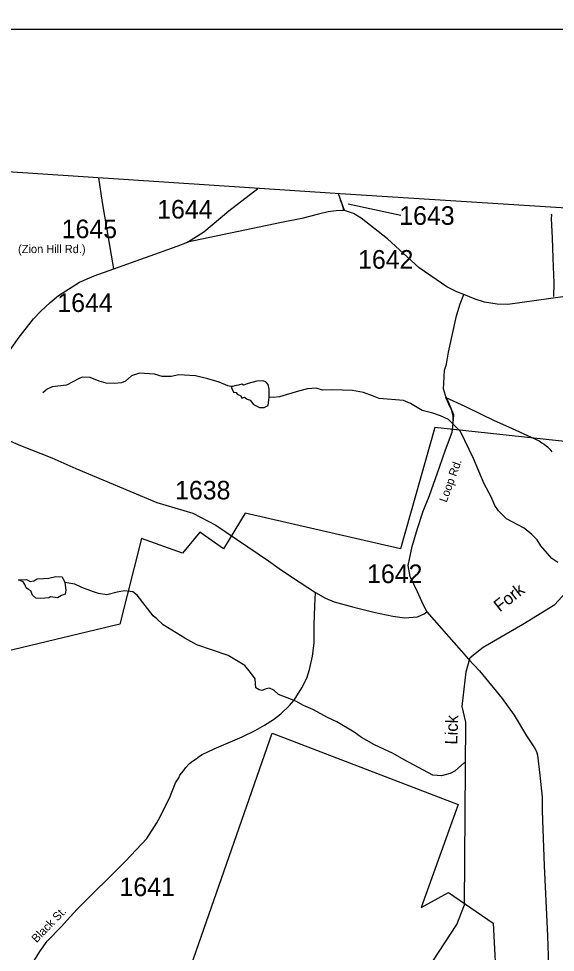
# Model space of a CAD drawing. Extents: x 1268485 to 1426702, y 514839 to 616766.
# Drawn here: x 1286726 to 1290985, y 609353 to 616766 of the extents above; entities that cross this region are included whole.
import ezdxf

# ---------------------------------------------------------------- set-up
doc = ezdxf.new("R2010")
doc.units = 0
for name, color, linetype in [('Old_Level_11', 7, 'Continuous'), ('Old_Level_21', 7, 'Continuous'), ('Old_Level_31', 7, 'Continuous'), ('Old_Level_32', 7, 'Continuous'), ('Old_Level_35', 7, 'Continuous'), ('Old_Level_48', 7, 'Continuous'), ('Old_Level_49', 7, 'Continuous'), ('Old_Level_50', 7, 'Continuous'), ('Old_Level_52', 7, 'Continuous'), ('Old_Level_59', 7, 'Continuous'), ('Old_Level_62', 7, 'Continuous'), ('Old_Level_63', 7, 'Continuous'), ('Old_Level_8', 7, 'Continuous')]:
    doc.layers.add(name, color=color, linetype=linetype)

msp = doc.modelspace()

# ---------------------------------------------------------------- linework, layer by layer
at = {"layer": 'Old_Level_11'}
msp.add_line((1289758.326, 615203.821), (1289341.899, 615293.115), dxfattribs=at)
at = {"layer": 'Old_Level_31'}
msp.add_line((1290294.641, 611680.226), (1290294.641, 611680.226), dxfattribs=at)
at = {"layer": 'Old_Level_32'}
for p, q in [((1289311.364, 615242.733), (1289264.442, 615376.177)), ((1289964.673, 612056.288), (1290294.78, 611680.362))]:
    msp.add_line(p, q, dxfattribs=at)
for points in [[(1287480.692, 614780.733), (1287390.301, 615306.408), (1287362.354, 615502.702)], [(1288064.758, 614991.256), (1288194.974, 615073.797), (1288393.191, 615239.827), (1288623.337, 615418.823)], [(1289311.364, 615242.733), (1289245.459, 615239.826), (1289181.052, 615232.561), (1289106.161, 615215.123), (1288972.854, 615180.247), (1288812.459, 615146.46), (1288064.758, 614991.256)], [(1290259.49, 614577.179), (1290203.679, 614596.427), (1290124.185, 614636.19), (1289904.529, 614786.872), (1289653.505, 615018.385), (1289443.173, 615183.153), (1289383.259, 615219.482), (1289311.364, 615242.733)], [(1287480.692, 614780.733), (1287984.113, 614961.06), (1288064.758, 614991.256)], [(1286277.838, 613580.205), (1286331.25, 613664.798), (1286436.708, 613804.351), (1286582.067, 614025.302), (1286721.606, 614227.096), (1286843.136, 614382.681), (1286900.785, 614443.354), (1286974.435, 614513.711), (1287042.3, 614567.338), (1287209.658, 614674.071), (1287323.855, 614725.201), (1287480.692, 614780.733)], [(1291518.947, 614623.159), (1290607.386, 614497.402), (1290523.108, 614500.16), (1290422.753, 614514.693), (1290347.862, 614537.943), (1290259.49, 614577.179)], [(1289964.673, 612056.288), (1289926, 612138.648), (1289890.438, 612215.138), (1289833.691, 612337.74), (1289817.089, 612424.504), (1289848.045, 612574.78), (1289889.885, 612717.928), (1289936.669, 612856.226), (1289984.974, 612981.494), (1290066.471, 613204.875), (1290113.725, 613341.582), (1290166.024, 613484.312), (1290174.392, 613553.374), (1290178.195, 613620.891), (1290163.217, 613657.221), (1290139.252, 613715.348), (1290113.788, 613774.928), (1290098.032, 613825.862), (1290099.81, 613870.333), (1290105.144, 613975.994), (1290120.272, 614024.288), (1290136.736, 614117.594), (1290200.718, 614405.58), (1290230.946, 614500.747), (1290259.49, 614577.179)], [(1286277.838, 613580.205), (1286370.704, 613536.61), (1286741.057, 613378.207), (1286987.975, 613279.942), (1287179.396, 613195.237), (1287821.037, 612925.638), (1288107.637, 612839.415), (1288289.434, 612744.961), (1288708.821, 612462.712), (1288794.197, 612401.678), (1288891.557, 612333.379), (1289080.283, 612211.312)], [(1286839.092, 609270.855), (1286893.783, 609360.422), (1286950.777, 609440.697), (1287063.744, 609556.847), (1287188.346, 609693.378), (1287573.831, 610076.231), (1287742.375, 610258.339), (1287823.542, 610382.147), (1287851.901, 610434.429), (1287882.285, 610501.302), (1287922.798, 610578.305), (1287969.978, 610699.297), (1287997.745, 610738.798), (1288005.848, 610759.063), (1288034.207, 610795.538), (1288052.438, 610821.882), (1288082.821, 610852.279), (1288105.103, 610870.516), (1288133.462, 610890.78), (1288159.795, 610911.045), (1288182.076, 610923.203), (1288278.138, 610969.539), (1288500.745, 611064.116), (1288602.031, 611115.709), (1288677.115, 611157.822), (1288748.242, 611202.216), (1288807.367, 611246.851), (1288874.933, 611313.128), (1288912.017, 611356.205), (1288972.59, 611452.838), (1289012.358, 611529.877), (1289033.85, 611599.527), (1289057.815, 611705.609), (1289069.834, 611806.721), (1289071.925, 611950.707), (1289077.288, 612103.778), (1289080.283, 612211.312)], [(1289080.283, 612211.312), (1289161.166, 612166.264), (1289228.569, 612135.747), (1289385.84, 612093.605), (1289543.617, 612055.222), (1289695.891, 612020.947), (1289788.757, 612009.321), (1289889.992, 612017.154), (1289945.113, 612040.278), (1289964.673, 612056.288)], [(1290294.78, 611680.362), (1290384.032, 611589.034), (1290563.471, 611369.848), (1290658.253, 611237.478), (1290756.185, 611072.829), (1290820.207, 610975.843), (1290835.897, 610946.544), (1290842.172, 610918.291), (1290862.087, 610760.238), (1290879.868, 610584.134), (1290881.645, 610477.405), (1290896.848, 610038.883), (1290922.542, 609483.398), (1290931.502, 609245.587), (1290938.633, 609053.147), (1290950.992, 608575.841), (1290928.012, 608286.974), (1290926.099, 608209.761), (1290917.209, 608151.059), (1290834.85, 607859.981), (1290691.388, 607390.791), (1290631.522, 607197.235)]]:
    msp.add_lwpolyline(points, dxfattribs=at)
at = {"layer": 'Old_Level_35'}
for points in [[(1289306.292, 615245.551), (1289292.451, 615293.123), (1289280.763, 615324.291)], [(1290972.341, 614560.677), (1290975.109, 614669.201), (1290970.495, 614795.461), (1290968.342, 614864.769), (1290961.473, 615025.735), (1290956.552, 615126.672), (1290954.911, 615178.499), (1290956.039, 615206.13), (1290955.834, 615213.87)], [(1290174.483, 613576.734), (1290173.253, 613613.131), (1290169.767, 613632.048), (1290163.205, 613655.834), (1290153.26, 613677.107), (1290116.248, 613758.308)], [(1290116.248, 613758.308), (1290266.039, 613688.437), (1290402.501, 613623.896), (1290494.159, 613577.504), (1290641.489, 613512.45), (1290855.974, 613413.103), (1290876.991, 613399.364), (1290895.036, 613387.83), (1290911.235, 613375.168), (1290924.051, 613366.197), (1290941.378, 613348.255), (1290956.142, 613325.648)]]:
    msp.add_lwpolyline(points, dxfattribs=at)
at = {"layer": 'Old_Level_48'}
msp.add_lwpolyline([(1288095.749, 609248.806), (1288738.535, 611094.215), (1290212.751, 610528.01), (1289919.305, 609710.158), (1290135.897, 609828.992), (1290492.224, 609584.335), (1290520.171, 609025.119)], dxfattribs=at)
at = {"layer": 'Old_Level_49'}
msp.add_lwpolyline([(1288095.749, 609248.806), (1288738.535, 611094.215), (1290212.751, 610528.01), (1289919.305, 609710.158), (1290135.897, 609828.992), (1290492.224, 609584.335), (1290520.171, 609025.119)], dxfattribs=at)
at = {"layer": 'Old_Level_50'}
msp.add_line((1290294.641, 611680.6), (1290294.641, 611680.6), dxfattribs=at)
msp.add_lwpolyline([(1295886.622, 612581.797), (1295681.101, 612548.561), (1295355.692, 612448.854), (1295595.467, 613279.747), (1294893.27, 612930.772), (1294841.89, 613080.333), (1294687.749, 613229.893), (1294602.116, 613312.982), (1293660.144, 612623.341), (1292786.68, 612656.577), (1292803.807, 613221.584), (1290029.274, 613520.706), (1289755.246, 612556.87), (1288522.12, 612839.374), (1288350.852, 612556.87), (1288162.459, 612689.813), (1288025.444, 612523.634), (1287700.036, 612639.96), (1287528.769, 611958.627), (1285131.024, 611385.312)], dxfattribs=at)
at = {"layer": 'Old_Level_52'}
msp.add_lwpolyline([(1417490.345, 606272.262), (1410404.395, 606978.527), (1399228.937, 608025.409), (1372762.344, 609712.351), (1345012.522, 611503.691), (1343316.298, 611618.759), (1335764.886, 612097.479), (1329660.442, 612601.069), (1320839.383, 613219.03), (1293789.865, 615087.953), (1289276.523, 615375.373), (1273925.162, 616396.533), (1271819.299, 616532.294), (1270317.18, 616641.117), (1269751.593, 616674.893), (1268485.228, 616765.973)], dxfattribs=at)
at = {"layer": 'Old_Level_59'}
msp.add_lwpolyline([(1289535.282, 608556.411), (1290202.214, 609573.726), (1290264.242, 609730.026), (1290275.213, 611180.616), (1290245.275, 611306.006), (1290276.238, 611581.083), (1290310.13, 611694.679), (1290412.238, 611775.465), (1290728.062, 611958.419), (1290982.232, 612115.039), (1291153.246, 612301.994), (1291424.222, 612818.418), (1291619.227, 613300.342), (1291724.213, 613488.58), (1291861.291, 613643.394), (1292014.259, 613748.689), (1292502.283, 613935.747)], dxfattribs=at)
at = {"layer": 'Old_Level_62'}
for points in [[(1288413.326, 613845.117), (1288385.096, 613851.043), (1288315.686, 613878.828), (1288226.283, 613906.971), (1288128.986, 613931.372), (1287996.932, 613938.6), (1287936.545, 613924.093), (1287864.571, 613925.887), (1287804.901, 613943.367), (1287685.151, 613952.287), (1287620.559, 613929.834), (1287573.602, 613888.978), (1287543.152, 613875.752), (1287485.02, 613869.088), (1287419.096, 613872.779), (1287363.424, 613888.158), (1287294.116, 613917.838), (1287230.038, 613919.428), (1287205.841, 613909.996), (1287106.391, 613856.425), (1286992.075, 613843.199), (1286951.577, 613824.232), (1286916.821, 613795.012)], [(1288714.168, 613762.2), (1288713.703, 613825.145), (1288706.579, 613860.785), (1288687.582, 613882.169), (1288663.836, 613891.674), (1288616.343, 613889.298), (1288547.479, 613870.289), (1288509.485, 613856.033), (1288497.612, 613863.161), (1288469.117, 613856.033), (1288452.495, 613853.657), (1288421.625, 613846.529), (1288413.326, 613845.117), (1288416.876, 613829.897), (1288431.124, 613801.384), (1288452.495, 613799.008), (1288459.618, 613784.752), (1288488.114, 613772.872), (1288497.612, 613753.864), (1288518.984, 613760.992), (1288537.981, 613744.359), (1288561.727, 613737.231), (1288590.223, 613703.967), (1288637.715, 613680.207), (1288673.334, 613680.207), (1288706.579, 613694.463), (1288714.168, 613762.2)], [(1291006.072, 612447.923), (1290956.859, 612479.193), (1290869.199, 612579.361), (1290840.492, 612628.113), (1290797.534, 612671.173), (1290736.736, 612720.694), (1290598.531, 612794.205), (1290533.939, 612857.771), (1290505.027, 612900.524), (1290474.577, 612969.319), (1290419.11, 613072.716), (1290336.064, 613274.898), (1290231.18, 613489.587), (1290137.471, 613583.963), (1290072.265, 613613.541), (1290012.594, 613633.021), (1289929.138, 613655.064), (1289834.507, 613709.455), (1289781.091, 613734.779), (1289587.214, 613749.491), (1289533.798, 613772.816), (1289462.44, 613798.601), (1289374.677, 613814.749), (1289216.685, 613818.645), (1289136.612, 613816.645), (1289086.989, 613831.819), (1289016.861, 613827.565), (1288946.324, 613809.263), (1288797.046, 613762.922), (1288744.962, 613758.205), (1288714.168, 613762.2)], [(1286725.486, 612309.521), (1286787.226, 612314.272), (1286815.721, 612297.64), (1286846.591, 612302.392), (1286872.711, 612319.024), (1286922.578, 612321.401), (1286965.321, 612323.777), (1287019.937, 612338.033), (1287069.803, 612333.28), (1287091.175, 612290.512), (1287100.674, 612228.735), (1287093.55, 612197.847), (1287065.054, 612185.967), (1287034.184, 612166.959), (1286977.194, 612176.462), (1286965.321, 612166.959), (1286901.207, 612162.206), (1286860.838, 612164.582), (1286834.718, 612188.342), (1286822.844, 612223.983), (1286803.847, 612233.487), (1286784.851, 612247.743), (1286775.353, 612273.88), (1286761.105, 612295.264), (1286725.486, 612309.521)], [(1290262.758, 610861.281), (1290189.144, 610794.998), (1290150.492, 610771.929), (1290082.107, 610755.628), (1290012.082, 610759.319), (1289784.987, 610881.017), (1289698.25, 610933.152), (1289549.894, 611000.819), (1289447.266, 611059.362), (1289388.108, 611100.833), (1289252.056, 611184.238), (1289182.851, 611213.919), (1289060.332, 611281.023), (1288987.129, 611312.806), (1288926.023, 611346.332), (1288787.203, 611399.748), (1288749.986, 611434.709), (1288716.358, 611449.524), (1288690.213, 611446.141), (1288655.867, 611433.017), (1288633.927, 611437.58), (1288608.295, 611452.19), (1288602.144, 611524.368), (1288564.368, 611573.985), (1288520.635, 611630.432), (1288388.647, 611709.418), (1288138.418, 611795.857), (1288043.684, 611848.248), (1287872.158, 611952.517), (1287823.356, 612001.729), (1287793.931, 612024.49), (1287665.876, 612189.711), (1287632.555, 612216.573), (1287564.683, 612222.16), (1287506.345, 612211.703), (1287425.862, 612191.607), (1287360.041, 612203.245), (1287320.363, 612216.265), (1287227.064, 612248.561), (1287171.7, 612275.936), (1287091.175, 612290.512)]]:
    msp.add_lwpolyline(points, dxfattribs=at)
at = {"layer": 'Old_Level_63'}
msp.add_line((1305516.95, 616680.45), (1278611.149, 616680.45), dxfattribs=at)

# ---------------------------------------------------------------- texts
at = {"layer": 'Old_Level_11'}
msp.add_text('(Zion Hill Rd.)', height=65.61666, dxfattribs=at).set_placement((1286720.679, 614904.59))
for s, rotation, p in [('Loop Rd.', 69.9561417, (1290121.759, 612920.505)), ('Black St.', 45.7961917, (1286867.441, 609425.687))]:
    msp.add_text(s, height=65.6167, rotation=rotation, dxfattribs=at).set_placement(p)
at = {"layer": 'Old_Level_21'}
for s, rotation, p in [('Fork', 38.0644944, (1290543.743, 612051.41)), ('Lick', 87.6154333, (1290205.824, 611001.01))]:
    msp.add_text(s, height=98.425, rotation=rotation, dxfattribs=at).set_placement(p)
at = {"layer": 'Old_Level_8'}
for s, p in [('1644', (1287824.982, 615179.309)), ('1643', (1289746.344, 615129.153)), ('1645', (1287067.312, 615023.266)), ('1642', (1289419.323, 614781.114)), ('1644', (1287032.648, 614437.417)), ('1638', (1287967.065, 612948.969)), ('1642', (1289490.805, 612284.999)), ('1641', (1287526.319, 609799.584))]:
    msp.add_text(s, height=147.6375, dxfattribs=at).set_placement(p)

doc.saveas('drawing.dxf')
